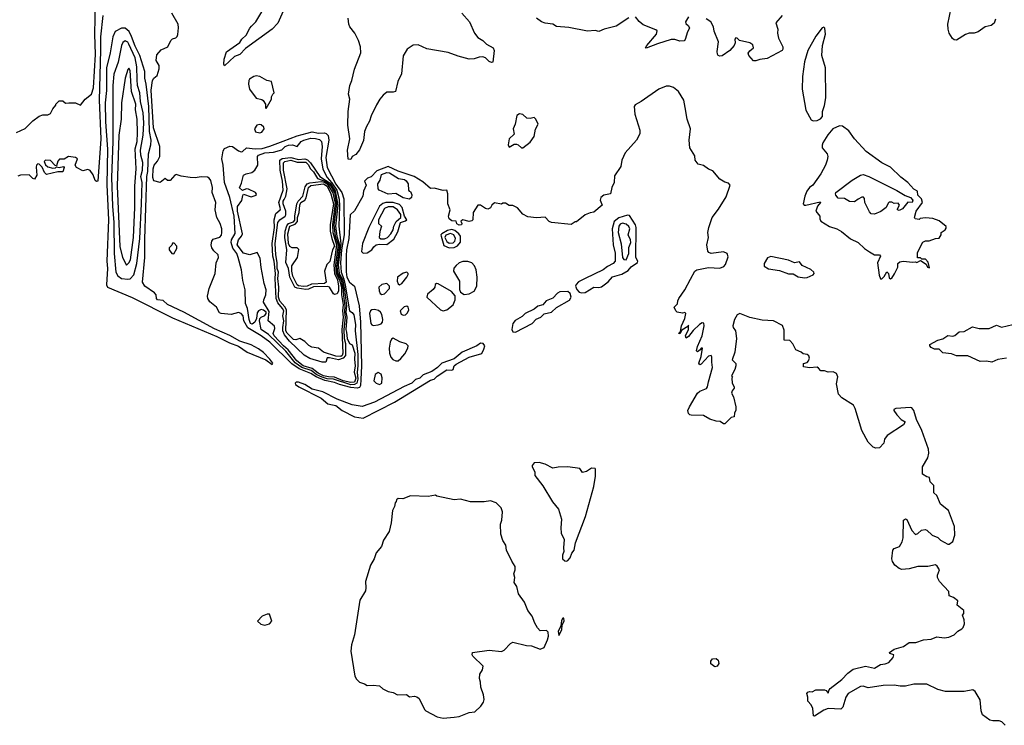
# Model space of a CAD drawing. Extents: x 2220520 to 2384350, y 721165 to 893491.
# Tile 298 of 315: x 2341649 to 2349548, y 839510 to 845172. Entities that reach past the tile are written whole.
import ezdxf

# ---------------------------------------------------------------- set-up
doc = ezdxf.new("R2010")
doc.units = 0

msp = doc.modelspace()

# ---------------------------------------------------------------- linework, layer by layer
at = {"layer": '0CON20XD'}
for points in [[(2341622.3, 844267.7), (2341692.3, 844297.7), (2341755, 844360), (2341805, 844396.7), (2341835, 844407.5), (2341875, 844408.8), (2341895, 844420), (2341913.9, 844456.1), (2341940, 844485), (2341940, 844495), (2341965, 844520), (2341995, 844520), (2342015, 844502.5), (2342043.6, 844503.6), (2342096.1, 844506.1), (2342137.5, 844485), (2342173.3, 844535), (2342223.8, 844575), (2342241.1, 844625), (2342256.4, 844893.6), (2342252.7, 845055), (2342260.6, 845445)], [(2343772.3, 845265), (2343720, 845145), (2343675.3, 845094.7), (2343460.3, 844939.7), (2343415, 844892.7), (2343372.9, 844877.1), (2343293, 844803), (2343287.5, 844815), (2343288.8, 844855), (2343308.8, 844915), (2343415, 844988), (2343431.4, 845015), (2343465, 845047.1), (2343493.8, 845105), (2343508.8, 845121.2), (2343542.2, 845155), (2343614.4, 845275.6)], [(2349476.2, 845175), (2349465.8, 845144.2), (2349442.5, 845125), (2349395, 845113.8), (2349336.6, 845073.4), (2349305, 845064), (2349265, 845063.3), (2349236.4, 845053.6), (2349165, 845008), (2349145, 845010), (2349132.1, 845022.1), (2349105.7, 845065), (2349097.5, 845095), (2349093.4, 845136.6), (2349121.2, 845265)], [(2342314.6, 845205), (2342297.3, 845035), (2342297, 844927), (2342287.2, 844525), (2342300.9, 844215), (2342275.5, 843875), (2342265, 843873.1), (2342255, 843882), (2342238.3, 843928.3), (2342215, 843961.2), (2342195, 843970), (2342155, 843960), (2342105, 843986), (2342094.4, 844005), (2342111.4, 844055), (2342097.1, 844067.1), (2342040, 844075), (2342005, 844052), (2341968.3, 844051.7), (2341955, 844036.7), (2341945, 844000), (2341932.3, 844002.3), (2341895, 844041.9), (2341855, 844045.8), (2341846, 844035), (2341856.4, 844006.4), (2341875, 843990), (2341915, 843980), (2341935.9, 843984.1), (2341945, 843992.5), (2341965, 843986.2), (2342000, 843995), (2342005.6, 843985), (2341995, 843950), (2341955, 843952.5), (2341865, 843928.8), (2341848, 843945), (2341827.9, 843987.9), (2341805, 844013.3), (2341795, 844016.7), (2341783.8, 844005), (2341781.2, 843988.8), (2341786.4, 843923.6), (2341767, 843893), (2341755, 843897.5), (2341725, 843927.5), (2341655, 843923.3), (2341635, 843916.7)], [(2348820.7, 839839.3), (2348755, 839824.3), (2348713, 839823), (2348665, 839831.4), (2348575, 839830), (2348455, 839811.2), (2348415, 839823.8), (2348395, 839822), (2348294.2, 839765), (2348277.5, 839735), (2348253.3, 839655), (2348235, 839638.8), (2348135, 839645.8), (2348099.1, 839630.9), (2348025, 839583.8), (2348017, 839587), (2348012.5, 839645), (2347998, 839675), (2347971.9, 839705), (2347971.9, 839735), (2347963.1, 839765), (2347971.2, 839775), (2347985, 839780.8), (2348005, 839777.5), (2348035, 839795.6), (2348105, 839795.6), (2348119.4, 839789.4), (2348135, 839767.5), (2348141.2, 839795), (2348150, 839805), (2348245, 839876.9), (2348291.3, 839928.7), (2348335, 839960.6), (2348435, 839985.6), (2348505, 839968.9), (2348555, 839997.8), (2348593, 840003), (2348620, 840015), (2348656.9, 840053.1), (2348660, 840075), (2348630, 840085), (2348627.5, 840095), (2348665, 840121.9), (2348738, 840142), (2348785, 840175.5), (2348836.6, 840173.4), (2348900, 840195), (2348959.7, 840200.3), (2349005, 840220), (2349065, 840210.8), (2349102.3, 840217.7), (2349144.1, 840235.9), (2349174.4, 840265.6), (2349205.8, 840284.2), (2349216.7, 840295), (2349227.5, 840325), (2349226.4, 840356.4), (2349212.5, 840395), (2349221.7, 840408.3), (2349221.7, 840431.7), (2349170, 840475), (2349175, 840510), (2349140, 840535), (2349105, 840550), (2349102.5, 840585), (2349027.5, 840665), (2349012.5, 840695), (2349012.5, 840715), (2349027.5, 840757.5), (2349008.3, 840788.3), (2348995, 840796.7), (2348934.4, 840785.6), (2348854.1, 840784.1), (2348785, 840766.7), (2348725, 840761.1), (2348705, 840768), (2348670, 840795), (2348651.2, 840825), (2348646.2, 840845), (2348653.8, 840915), (2348665, 840930), (2348705.9, 840944.1), (2348727, 840983), (2348736.7, 841015), (2348737.5, 841155), (2348755, 841166.7), (2348765, 841162.5), (2348805, 841072.5), (2348835, 841040), (2348855, 841050), (2348883, 841077), (2348911.7, 841081.7), (2348926.4, 841076.4), (2348970, 841035), (2349015, 841017.5), (2349036.7, 840995), (2349095, 840963.8), (2349105.9, 840964.1), (2349133.3, 840985), (2349151.2, 841035), (2349146.7, 841105), (2349100, 841235), (2349035.7, 841285.7), (2349006.7, 841355), (2348982.5, 841375), (2348982.5, 841435), (2348952.5, 841465), (2348948.3, 841498.3), (2348925, 841502.5), (2348892.5, 841525), (2348890, 841585), (2348933.3, 841655), (2348941.2, 841695), (2348938.8, 841725), (2348886.7, 841875), (2348844.1, 841964.1), (2348822, 842035), (2348805, 842056.7), (2348795, 842060), (2348677, 842053), (2348660, 842045), (2348660, 842035), (2348685, 842000), (2348720, 841965), (2348752.5, 841945), (2348737.7, 841922.3), (2348608.8, 841835), (2348586.2, 841805), (2348580, 841775), (2348545, 841736.7), (2348517, 841733), (2348495, 841742), (2348455, 841782.5), (2348404.6, 841875), (2348352.2, 842052.2), (2348338.7, 842078.7), (2348245, 842138.8), (2348217.3, 842167.3), (2348201.4, 842251.4), (2348212.3, 842305), (2348201.8, 842331.8), (2348175, 842345.4), (2348135, 842344.4), (2348105, 842354.5), (2348075, 842354.6), (2348057, 842377), (2348045, 842382.5), (2347985, 842379.2), (2347937, 842387), (2347937, 842413), (2347965, 842420), (2347978, 842435), (2347984, 842455), (2347978.8, 842475), (2347965.8, 842485.8), (2347935, 842490), (2347917.5, 842505), (2347875, 842523.8), (2347850.4, 842570.4), (2347827.9, 842597.9), (2347781.7, 842601.7), (2347781.2, 842681.2), (2347768.8, 842718.8), (2347695, 842755.7), (2347605, 842762), (2347505, 842782), (2347425, 842814.2), (2347405, 842804), (2347383.6, 842765), (2347370.8, 842715), (2347372.3, 842702.3), (2347390, 842675), (2347398.8, 842615), (2347386.2, 842505), (2347363.3, 842443.3), (2347392.5, 842412.5), (2347393.3, 842395), (2347385.9, 842364.1), (2347360, 842315), (2347367.5, 842305), (2347362.5, 842295), (2347363.3, 842255), (2347380, 842225), (2347380, 842215), (2347363.3, 842195), (2347360, 842175), (2347376, 842145), (2347392.5, 842065), (2347392.5, 842035), (2347383, 842017), (2347380, 841985), (2347355, 841980), (2347305, 841930), (2347295, 841930), (2347267, 841947), (2347235, 841950), (2347186.1, 841966.1), (2347135, 841996.7), (2347035, 841998), (2347025, 842000), (2347013.1, 842013.1), (2347010, 842035), (2347022, 842065), (2347085.9, 842174.1), (2347105, 842191.2), (2347157.7, 842212.3), (2347166.7, 842225), (2347174.2, 842265.8), (2347207.7, 842382.3), (2347200, 842425), (2347202.5, 842465), (2347195, 842477.5), (2347175, 842471.2), (2347115, 842406.7), (2347105, 842402.5), (2347096.7, 842415), (2347115, 842470), (2347126.7, 842536.7), (2347115, 842537.5), (2347106.7, 842523.3), (2347085, 842507.5), (2347077.5, 842515), (2347085, 842550), (2347123.8, 842636.2), (2347140, 842715), (2347136.9, 842736.9), (2347125, 842739.2), (2347103, 842727), (2347051.5, 842678.5), (2347015, 842631.2), (2346995, 842617.5), (2346991.2, 842635), (2347013.3, 842685), (2347015, 842720), (2347010, 842710), (2346960, 842680), (2346945, 842652.5), (2346933.9, 842653.9), (2346950, 842670), (2346957.1, 842715), (2346984.2, 842775), (2346993.3, 842815), (2346985, 842823.3), (2346965, 842818), (2346923.8, 842823.8), (2346912.5, 842835), (2346900, 842865), (2346927, 842893), (2346927.5, 842915), (2346937.5, 842935), (2346985.7, 843004.3), (2347030.9, 843089.1), (2347065.6, 843154.4), (2347081.2, 843165), (2347175, 843184.3), (2347265, 843179.5), (2347297.9, 843192.1), (2347311.8, 843208.2), (2347331.9, 843268.1), (2347324.2, 843295), (2347295, 843309.6), (2347195, 843295.7), (2347176.2, 843305), (2347170, 843315), (2347160, 843365), (2347173.3, 843425), (2347170, 843465), (2347176.7, 843505), (2347204.1, 843585.9), (2347255, 843652.5), (2347315, 843750), (2347347.5, 843845), (2347335, 843860), (2347305, 843867.5), (2347265, 843893.3), (2347208.8, 843958.8), (2347173.9, 843973.9), (2347135, 844003.3), (2347091.7, 844011.7), (2347067.5, 844045), (2347065, 844080), (2347023.9, 844143.9), (2347020, 844205), (2347030.8, 844295), (2347003.1, 844375), (2346987.4, 844467.4), (2346977.8, 844525), (2346934.5, 844594.5), (2346895, 844628), (2346862.3, 844637.7), (2346835, 844637.5), (2346775, 844614.2), (2346635, 844514.4), (2346585, 844490), (2346578, 844475), (2346584, 844415), (2346624.2, 844285), (2346624, 844255), (2346598, 844205), (2346505.7, 844104.3), (2346480, 844045), (2346472, 843995), (2346421.2, 843918.8), (2346418, 843865), (2346400, 843825), (2346387.5, 843775), (2346335, 843763.8), (2346311.2, 843745), (2346306.7, 843725), (2346322.5, 843685), (2346255, 843626.7), (2346225, 843622), (2346184.4, 843605.6), (2346115, 843550), (2346105, 843550), (2346071.7, 843528.3), (2345915, 843543.3), (2345895, 843552.5), (2345865, 843587.5), (2345795, 843582.5), (2345725, 843590), (2345685, 843612.5), (2345643, 843663), (2345605, 843680), (2345575, 843680), (2345545, 843700), (2345525, 843700), (2345515, 843692.5), (2345457, 843703), (2345437.5, 843685), (2345425, 843662.5), (2345405, 843652.5), (2345385, 843656.7), (2345345, 843683.3), (2345325, 843683.3), (2345286.2, 843625), (2345283.3, 843565), (2345275, 843556.7), (2345255, 843553.8), (2345203.6, 843566.4), (2345187.5, 843555), (2345196.2, 843536.2), (2345193.8, 843525), (2345175, 843522.1), (2345154.3, 843535), (2345150, 843555), (2345115, 843558.8), (2345093.3, 843575), (2345088.8, 843595), (2345103.3, 843645), (2345083.6, 843693.6), (2345084.3, 843775), (2345075, 843803.8), (2345045, 843802.3), (2344975, 843821.2), (2344945, 843816.7), (2344881.7, 843871.7), (2344814.5, 843914.5), (2344685, 843957.8), (2344605, 843994.3), (2344515, 843960), (2344468.3, 843911.7), (2344439.1, 843900.9), (2344413.8, 843875), (2344428.1, 843845), (2344407.2, 843795), (2344401.1, 843755), (2344335, 843639.5), (2344300.4, 843605), (2344290.5, 843415), (2344270, 843325), (2344266.6, 843276.6), (2344267.7, 843147.7), (2344273.8, 843105), (2344295, 843064.6), (2344335.9, 843035), (2344372, 842875), (2344383.9, 842745), (2344389.7, 842395), (2344385.4, 842284.6), (2344383.6, 842236.4), (2344375, 842221.6), (2344355, 842216), (2344305, 842219.6), (2344213.8, 842243.8), (2344175, 842260.8), (2344096.8, 842276.8), (2344027.4, 842307.4), (2343985, 842334.2), (2343891.5, 842371.5), (2343831.3, 842411.3), (2343655, 842585.4), (2343586.2, 842635), (2343479.1, 842699.1), (2343446.2, 842755), (2343440.7, 842795), (2343425, 842813.1), (2343405, 842822.2), (2343345, 842807), (2343265, 842814.2), (2343250.8, 842820.8), (2343226.9, 842865), (2343175, 842908.7), (2343158, 842935), (2343155.4, 842954.6), (2343168.1, 843015), (2343216, 843135), (2343225, 843220), (2343243.8, 843265), (2343240, 843285), (2343205, 843318), (2343190.6, 843340.6), (2343185.6, 843365), (2343189.4, 843395), (2343200.2, 843409.8), (2343255, 843427.1), (2343266.5, 843443.5), (2343270.7, 843465), (2343269.3, 843495), (2343257.4, 843537.4), (2343229.1, 843585), (2343217.5, 843645), (2343221, 843705), (2343192.5, 843785), (2343195.3, 843825), (2343181.5, 843881.5), (2343169.8, 843899.8), (2343155, 843909.2), (2343105, 843912), (2343056.4, 843903.6), (2343015, 843905.7), (2342943.8, 843916.2), (2342905, 843929.5), (2342893.1, 843925), (2342855, 843880.8), (2342835, 843882.9), (2342815, 843896.9), (2342775, 843866.9), (2342725, 843878), (2342716.9, 843905), (2342719.4, 843975), (2342727.8, 844005), (2342753.4, 844036.6), (2342772.2, 844075), (2342772, 844155), (2342723.5, 844303.5), (2342704.7, 844605.3), (2342715.2, 844685), (2342725, 844703.3), (2342752.1, 844725), (2342767.5, 844777.5), (2342766.4, 844805), (2342744.3, 844845.7), (2342749.7, 844890.3), (2342785, 844930), (2342836.4, 844953.6), (2342862.5, 845005), (2342875, 845017.5), (2342902.5, 845027.5), (2342912.5, 845037.5), (2342916.4, 845053.6), (2342923.9, 845106.1), (2342921.2, 845135), (2342870, 845225)], [(2345195.5, 845225.5), (2345257.5, 845155), (2345296.9, 845065), (2345325, 845028.8), (2345365, 845006), (2345394.5, 844974.5), (2345446.2, 844945), (2345453.8, 844925), (2345445, 844830), (2345435, 844828), (2345415, 844836.7), (2345385.5, 844865.5), (2345365, 844872.9), (2345335, 844872.5), (2345295, 844858), (2345255, 844854), (2345165, 844878.9), (2345085, 844909.4), (2344915, 844939.4), (2344845, 844970.8), (2344805, 844966.5), (2344758.1, 844935), (2344725, 844881.2), (2344711.8, 844738.2), (2344683.3, 844675), (2344664, 844596), (2344645, 844589.2), (2344595, 844591.4), (2344564.7, 844565.3), (2344537.8, 844535), (2344510.2, 844489.8), (2344468.3, 844401.7), (2344455, 844356.7), (2344430, 844315), (2344414.4, 844275.6), (2344407.2, 844202.8), (2344375, 844127.5), (2344345, 844090), (2344317, 844073), (2344305, 844050), (2344282.5, 844052.5), (2344278, 844125), (2344296.9, 844215), (2344281.5, 844325), (2344284.4, 844435), (2344296.7, 844535), (2344286.7, 844575), (2344296, 844645), (2344314, 844685), (2344334.3, 844775), (2344384.4, 844905), (2344382.7, 844955), (2344365.7, 845005.7), (2344337.5, 845065), (2344297.3, 845115), (2344288.8, 845135), (2344282.5, 845185)], [(2346535, 845188), (2346435, 845120), (2346337.5, 845095), (2346295, 845076.2), (2346265, 845084), (2346205, 845080), (2346055, 845108), (2345955, 845118), (2345925, 845136.2), (2345865, 845143.1), (2345834, 845155), (2345796, 845185)], [(2347015, 845193.8), (2346991.2, 845155), (2346992.6, 845142.6), (2347013.9, 845123.9), (2347021.4, 845105), (2347005, 845073.8), (2346987.6, 845012.4), (2346978.3, 845001.7), (2346945, 845000), (2346905, 845011.9), (2346875, 845012.1), (2346765, 844978.6), (2346675, 844943.3), (2346670, 844945), (2346680, 844965), (2346756.7, 845055), (2346761.7, 845081.7), (2346751.7, 845091.7), (2346651.7, 845131.7), (2346618.3, 845158.3), (2346590, 845195)], [(2347346.3, 844923.7), (2347285, 844881.9), (2347265, 844879.5), (2347253.1, 844885), (2347245.5, 844895), (2347243.8, 844916.2), (2347254.4, 844995), (2347220.7, 845080.7), (2347214.4, 845115), (2347194.5, 845155), (2347155, 845178.9)], [(2347766.7, 845205), (2347714.4, 845145.6), (2347731.2, 845095), (2347728, 845065), (2347735.8, 845025), (2347770, 844955), (2347770.9, 844935), (2347765, 844924.6), (2347645, 844861.3), (2347586.9, 844853.1), (2347555, 844841.9), (2347535, 844843.1), (2347498.2, 844885), (2347493.1, 844903.1), (2347505, 844922.9), (2347534.3, 844945), (2347529.1, 844969.1), (2347507.2, 844987.2), (2347423.8, 845003.8), (2347405, 845024.2), (2347395, 845025.8), (2347385.8, 845015), (2347389.5, 844985), (2347381.5, 844965), (2347346.3, 844923.7)], [(2343675, 842404.7), (2343678.5, 842415), (2343655, 842447.9), (2343605, 842502.2), (2343565, 842529.7), (2343505, 842562.2), (2343415, 842592.4), (2343335, 842638.6), (2343211.8, 842691.8), (2342965, 842824.5), (2342835, 842887.3), (2342799.9, 842919.9), (2342754, 842925), (2342746.4, 842935), (2342743.4, 842963.4), (2342730.8, 842980.8), (2342652.7, 843032.7), (2342632.9, 843065), (2342652.3, 843265), (2342652, 843412), (2342669.7, 843915), (2342676.7, 843955), (2342682, 844095), (2342701.9, 844168.1), (2342703.8, 844205), (2342690.6, 844275), (2342683.6, 844475), (2342664.6, 844654.6), (2342653.7, 844703.7), (2342651.9, 844755), (2342613.5, 844885), (2342575, 844959.8), (2342546.3, 845036.3), (2342527.6, 845077.6), (2342495, 845105.3), (2342465.2, 845104.8), (2342415, 845076.7), (2342394.7, 845035), (2342375, 844906.7), (2342346.3, 844785), (2342344.2, 844605), (2342335.6, 844505), (2342336.4, 844353.6), (2342354.2, 844134.2), (2342346.9, 843846.9), (2342359.9, 843565), (2342347.3, 843235), (2342353, 843175), (2342346.4, 843045), (2342353.2, 843025), (2342551.8, 842941.8), (2342875, 842779.5), (2343229, 842629), (2343330.7, 842579.3), (2343405, 842552.1), (2343473.8, 842505), (2343622.4, 842442.4), (2343675, 842404.7)], [(2348015, 844359.1), (2348045, 844362.5), (2348073.7, 844376.3), (2348089.6, 844395), (2348089.4, 844435), (2348105.8, 844484.2), (2348115.9, 844545.9), (2348114.4, 844785), (2348083.8, 844885), (2348089.6, 844965), (2348114.2, 845055), (2348108.8, 845105), (2348100.7, 845110.7), (2348085, 845105.6), (2348035, 845041.1), (2347970.2, 844925), (2347944.7, 844835), (2347929.2, 844715), (2347926.7, 844615), (2347955.1, 844445), (2347999.1, 844369.1), (2348015, 844359.1)], [(2342515, 843089.6), (2342535, 843092.8), (2342564.7, 843125.3), (2342589.4, 843215), (2342611.7, 843415), (2342625.6, 843695), (2342631.6, 843865), (2342621.4, 843915), (2342633.7, 843965), (2342637.2, 844025), (2342621, 844085), (2342617.7, 844125), (2342639.1, 844245), (2342645.5, 844344.5), (2342639.8, 844425), (2342618.8, 844515), (2342613.6, 844585), (2342595, 844644.3), (2342592.4, 844692.4), (2342589.6, 844795), (2342575.8, 844865), (2342525, 844976.5), (2342515, 844990.5), (2342495, 845002.4), (2342475, 844987.8), (2342465.2, 844965), (2342438.5, 844831.5), (2342405, 844733.8), (2342395.9, 844645), (2342396.8, 844195), (2342385.3, 843905), (2342394.1, 843675.9), (2342402.8, 843545), (2342405.7, 843295), (2342419.4, 843145), (2342435, 843117.7), (2342465, 843095.8), (2342515, 843089.6)], [(2342505, 843203.3), (2342525, 843222.2), (2342536.6, 843245), (2342561.4, 843425), (2342572.8, 843665), (2342571.6, 843835), (2342584.1, 843975), (2342576.2, 844135), (2342591.6, 844195), (2342594.5, 844265), (2342591, 844375), (2342577.4, 844447.4), (2342579.8, 844495), (2342545.8, 844595), (2342535, 844763.3), (2342525, 844782), (2342515, 844772), (2342494, 844704), (2342466.1, 844506.1), (2342462.3, 844375), (2342443.8, 844245), (2342430.3, 843835), (2342453.3, 843353.3), (2342472.9, 843262.9), (2342505, 843203.3)], [(2343625, 844460), (2343667.5, 844535), (2343668.3, 844551.7), (2343680, 844575), (2343690, 844585), (2343667.5, 844675), (2343632.5, 844685), (2343575, 844717.1), (2343545, 844720.8), (2343527.5, 844715), (2343493.3, 844695), (2343486.1, 844683.9), (2343484.1, 844655.9), (2343491.2, 844615), (2343545, 844543.3), (2343592.5, 844532.5), (2343603, 844523), (2343620, 844495), (2343620, 844465), (2343625, 844460)], [(2345675, 844142.5), (2345685, 844143.3), (2345745, 844190), (2345776.7, 844235), (2345786.1, 844293.9), (2345807.5, 844335), (2345790, 844375), (2345777, 844387), (2345745, 844380), (2345718.3, 844381.7), (2345685, 844410), (2345657, 844417), (2345636.4, 844403.6), (2345624, 844335), (2345607.5, 844295), (2345616.4, 844253.6), (2345576.7, 844215), (2345567, 844167), (2345575, 844150), (2345615, 844173.3), (2345635, 844173.8), (2345648.8, 844168.8), (2345675, 844142.5)], [(2343575, 844263.3), (2343590, 844270), (2343610, 844295), (2343608.3, 844308.3), (2343587, 844327), (2343575, 844330), (2343550, 844325), (2343532.5, 844295), (2343541.7, 844271.7), (2343575, 844263.3)], [(2348635, 843092.5), (2348645, 843097.5), (2348667.7, 843132.3), (2348693.3, 843185), (2348692.5, 843215), (2348710.7, 843229.3), (2348735, 843233.8), (2348813.3, 843226.7), (2348835, 843230), (2348845, 843223.3), (2348875, 843240), (2348920, 843210), (2348932.5, 843185), (2348948.3, 843181.7), (2348937, 843227), (2348915, 843250), (2348885, 843250), (2348875, 843260), (2348851.7, 843261.7), (2348850, 843305), (2348895, 843387.5), (2348915, 843397.5), (2348945, 843397.5), (2348995, 843417.5), (2349025, 843420), (2349040, 843445), (2349040, 843465), (2349073, 843487), (2349081.7, 843498.3), (2349081.7, 843511.7), (2349025, 843557.5), (2348975, 843577.5), (2348915, 843582.5), (2348873, 843577), (2348865, 843570), (2348833.6, 843573.6), (2348827.5, 843585), (2348841.2, 843635), (2348892.5, 843705), (2348882.5, 843735), (2348852.5, 843765), (2348850, 843795), (2348821.7, 843811.7), (2348773.3, 843865), (2348717.6, 843907.6), (2348635, 843988), (2348565, 844023.1), (2348440.4, 844115), (2348346.5, 844215), (2348299.6, 844279.6), (2348248.5, 844318.5), (2348225, 844321.1), (2348173.1, 844296.9), (2348131.6, 844248.4), (2348092.5, 844185), (2348085.3, 844165), (2348086.4, 844145), (2348127.5, 844095), (2348133.1, 844075), (2348127.5, 844045), (2348114.3, 844005.7), (2348075.7, 843934.3), (2348011.2, 843845), (2347985.8, 843824.2), (2347963.8, 843795), (2347946.2, 843755), (2347933.3, 843695), (2347942.5, 843685), (2347955, 843684.3), (2348070, 843710), (2348072.5, 843705), (2348050, 843675), (2348036.2, 843635), (2348066.7, 843596.7), (2348066.7, 843575), (2348076.2, 843555), (2348145, 843512.5), (2348204.4, 843494.4), (2348241.7, 843471.7), (2348313.2, 843413.2), (2348376, 843385), (2348425, 843336.2), (2348465, 843308), (2348505, 843286), (2348546.1, 843286.1), (2348553.3, 843275), (2348530.5, 843220.5), (2348542.3, 843122.3), (2348553.6, 843093.6), (2348565, 843092.5), (2348585, 843112.5), (2348605, 843147.5), (2348617.5, 843135), (2348625, 843100), (2348635, 843092.5)], [(2344305, 842242), (2344165, 842287.9), (2344115, 842290.1), (2344075, 842302.4), (2344032.8, 842322.8), (2343986.4, 842356.4), (2343912.4, 842382.4), (2343859.8, 842419.8), (2343785, 842511.3), (2343645, 842644.6), (2343584.8, 842685), (2343572.8, 842755), (2343576.3, 842773.7), (2343584.7, 842785.3), (2343615, 842798.6), (2343626, 842815), (2343624.8, 842825), (2343605, 842841.9), (2343585, 842847.3), (2343565.8, 842835), (2343555, 842818.6), (2343548.1, 842775), (2343535.3, 842745), (2343515, 842729.1), (2343499.4, 842735), (2343489.1, 842765), (2343476.9, 842855), (2343459.2, 842895), (2343457.8, 843005), (2343438.3, 843078.3), (2343427.3, 843165), (2343401.9, 843265), (2343389.7, 843295), (2343357.5, 843337.5), (2343344.2, 843385), (2343347.1, 843405), (2343376.5, 843456.5), (2343370.3, 843595), (2343334.9, 843745), (2343292, 843865), (2343280.6, 844005), (2343269.7, 844055), (2343280.5, 844119.5), (2343292.4, 844137.6), (2343335, 844157.1), (2343355, 844154.2), (2343405, 844118.8), (2343425, 844112.6), (2343436.9, 844115), (2343467.1, 844142.9), (2343536.7, 844136.7), (2343595, 844139.5), (2343655, 844155.9), (2343762.2, 844197.8), (2343875, 844241), (2343995, 844271.3), (2344045, 844260.6), (2344095, 844262.9), (2344108.3, 844258.3), (2344122.5, 844242.5), (2344127.6, 844205), (2344105.1, 844065), (2344115, 843985.4), (2344185, 843851.7), (2344232.2, 843785), (2344248.4, 843735), (2344252.5, 843445), (2344229.5, 843325), (2344222.3, 843222.3), (2344227.6, 843145), (2344249.5, 843089.5), (2344259, 843041), (2344294.8, 842834.8), (2344315, 842823.3), (2344329.2, 842805), (2344342.8, 842725), (2344340.8, 842675), (2344361.6, 842485), (2344362, 842395), (2344355, 842345), (2344361.2, 842288.8), (2344353.9, 842256.1), (2344335, 842243.5), (2344305, 842242)], [(2344305, 842259.5), (2344244.1, 842275), (2344172.9, 842302.9), (2344124.9, 842305.1), (2344085, 842314.9), (2344042.6, 842335), (2343995, 842373.3), (2343924.1, 842395), (2343872.3, 842435), (2343803.1, 842523.1), (2343764.3, 842555), (2343689.7, 842635), (2343683.2, 842655), (2343694.6, 842695), (2343694, 842714), (2343643.1, 842755), (2343649.8, 842829.8), (2343605.1, 842905), (2343607.1, 842925), (2343623.7, 842965), (2343625.4, 843005), (2343609.9, 843055), (2343584.8, 843184.8), (2343579.1, 843259.1), (2343555, 843302.9), (2343495, 843283.9), (2343445, 843298.9), (2343392.9, 843365), (2343403, 843405), (2343428.7, 843435), (2343437.2, 843455), (2343396.1, 843635), (2343395, 843671.9), (2343429.6, 843720.4), (2343437.6, 843762.4), (2343445, 843772), (2343505, 843750.4), (2343546.4, 843763.6), (2343548.9, 843771.1), (2343540, 843785), (2343485, 843812.9), (2343465, 843814.5), (2343435, 843801.2), (2343413.4, 843823.4), (2343429.4, 843860.6), (2343445, 843923.8), (2343464.6, 843935.4), (2343511.2, 843945), (2343535, 843964), (2343558.5, 844005), (2343556.5, 844073.5), (2343564.3, 844085), (2343615, 844103), (2343685, 844109.2), (2343751.2, 844128.8), (2343778.9, 844155), (2343805, 844165.2), (2343837.3, 844167.3), (2343875, 844154.4), (2343907.5, 844195), (2343928, 844205), (2343985, 844221.6), (2344022.6, 844217.4), (2344055, 844211.1), (2344070.3, 844195), (2344075.5, 844155), (2344068.4, 844055), (2344081.9, 843971.9), (2344114.9, 843905), (2344153.4, 843863.4), (2344194.1, 843804.1), (2344211, 843731), (2344215.5, 843674.5), (2344210.2, 843515), (2344224.3, 843374.3), (2344202.9, 843205), (2344210.8, 843135), (2344237.3, 843087.3), (2344255.6, 843005), (2344269.2, 842875), (2344265.6, 842825), (2344273, 842785), (2344265.1, 842685.1), (2344269.6, 842665), (2344275, 842613.2), (2344295, 842574.6), (2344315, 842562.2), (2344336.5, 842495), (2344334.1, 842445), (2344340.7, 842395), (2344332.3, 842345), (2344345.1, 842294.9), (2344335, 842264.5), (2344305, 842259.5)], [(2344075, 842422.7), (2343975, 842453.6), (2343930.6, 842480.6), (2343812.9, 842592.8), (2343774.1, 842644.1), (2343760.3, 842675), (2343758.4, 842701.6), (2343766.9, 842755), (2343760.9, 842795), (2343766.9, 842835), (2343758.1, 842855), (2343720.1, 842900.1), (2343706.4, 842935), (2343697.9, 843095), (2343701.7, 843135), (2343691.3, 843235), (2343680.5, 843275), (2343675.2, 843375), (2343692.3, 843505), (2343691.5, 843565), (2343704.4, 843615.6), (2343737.4, 843645), (2343740, 843655), (2343728.5, 843705), (2343762.7, 843805), (2343757.9, 843875), (2343737.5, 843965), (2343736.3, 844043.7), (2343755, 844057.3), (2343825, 844066.5), (2343885, 844049.9), (2343935, 844054.6), (2343957.9, 844047.9), (2343982.1, 844022.1), (2344056, 843915), (2344140.1, 843860.1), (2344180, 843800), (2344200, 843685), (2344183.5, 843515), (2344191.6, 843435), (2344213.3, 843365), (2344192.2, 843195), (2344199, 843135), (2344227.4, 843085), (2344245, 843005), (2344245.3, 842955), (2344256.7, 842875), (2344253.2, 842825), (2344259.2, 842785), (2344249.2, 842685), (2344251.4, 842615), (2344261.5, 842575), (2344262.1, 842477.9), (2344244.7, 842455.3), (2344205, 842441.9), (2344135, 842459), (2344115, 842458.2), (2344105, 842423.5), (2344075, 842422.7)], [(2344225, 842470.5), (2344185, 842471.1), (2344085.8, 842505), (2344046.4, 842536.4), (2343993.1, 842543.1), (2343968, 842558), (2343935, 842590.5), (2343895, 842613.8), (2343865, 842601.9), (2343845, 842605.4), (2343795, 842656.6), (2343785, 842675.3), (2343788.5, 842845), (2343776.7, 842866.7), (2343735, 842912.9), (2343725.6, 842944.4), (2343727, 843025), (2343720.5, 843095), (2343724.3, 843145), (2343715, 843175.6), (2343713.9, 843225), (2343702.5, 843285), (2343699.3, 843375), (2343719.9, 843545), (2343735, 843564.9), (2343777.4, 843595), (2343783.5, 843606.5), (2343783.3, 843635), (2343761.2, 843695), (2343762.2, 843715), (2343770.2, 843729.8), (2343783.7, 843755), (2343794.6, 843815), (2343763.8, 843965), (2343765.8, 844024.2), (2343776.6, 844035), (2343825, 844044.9), (2343875, 844028.3), (2343945, 844029.6), (2343965, 844008.5), (2343978.9, 843978.9), (2344005, 843951.6), (2344038.6, 843898.6), (2344105, 843874), (2344139.5, 843845), (2344173.6, 843785), (2344189.2, 843695), (2344169.3, 843525), (2344178.8, 843435), (2344203.1, 843365), (2344181.4, 843205), (2344188, 843135), (2344215.4, 843085), (2344229.4, 843025), (2344230.8, 842965), (2344242.6, 842885), (2344238.1, 842835), (2344243.5, 842785), (2344233, 842685), (2344241.2, 842495), (2344235, 842476.4), (2344225, 842470.5)], [(2344775, 843733), (2344725, 843743.1), (2344665, 843777.3), (2344605, 843772.7), (2344533.6, 843803.6), (2344525.6, 843815.6), (2344521.3, 843855), (2344539.8, 843885), (2344550.6, 843929.4), (2344595, 843945.6), (2344615, 843942.5), (2344688.5, 843898.5), (2344735, 843888.4), (2344749.4, 843879.4), (2344766.1, 843855), (2344766.7, 843805), (2344772.5, 843795), (2344785, 843793.3), (2344795, 843766.7), (2344791.4, 843745), (2344775, 843733)], [(2348505, 843612.5), (2348480, 843615), (2348465, 843630), (2348427.5, 843705), (2348427, 843737), (2348417, 843747), (2348405, 843747.5), (2348375, 843732.5), (2348345, 843710), (2348305, 843712.5), (2348265, 843737.5), (2348215, 843741.2), (2348196.7, 843765), (2348192.5, 843775), (2348196.7, 843785), (2348326.5, 843885), (2348394.5, 843925), (2348415, 843928.8), (2348459.4, 843915), (2348685, 843801.2), (2348751.7, 843761.7), (2348796.1, 843746.1), (2348813.3, 843725), (2348807.5, 843705), (2348773, 843707), (2348730, 843655), (2348705, 843640), (2348690, 843645), (2348690, 843655), (2348707.5, 843685), (2348695, 843700), (2348665, 843697.5), (2348645, 843707.5), (2348625, 843707.5), (2348615, 843700), (2348600, 843665), (2348557, 843633), (2348505, 843612.5)], [(2344175, 842967.8), (2344165, 842973.5), (2344134.9, 843024.9), (2344121.1, 843031.1), (2344005, 843029.6), (2343965, 843009.9), (2343945, 843006.7), (2343875, 843016.7), (2343856.7, 843026.7), (2343816.4, 843105), (2343805.3, 843175.3), (2343782.8, 843225), (2343791.3, 843325), (2343775.6, 843425.6), (2343778.1, 843475), (2343791.9, 843518.1), (2343805, 843537.1), (2343845, 843550.7), (2343855, 843562.4), (2343855.2, 843595), (2343873, 843695), (2343883.7, 843716.3), (2343920.1, 843755), (2343939, 843831), (2343956.2, 843853.8), (2343977.5, 843862.5), (2344067.1, 843872.9), (2344095, 843867.7), (2344115, 843856), (2344161.4, 843781.4), (2344178.7, 843698.7), (2344157.1, 843525), (2344160.3, 843465), (2344191.5, 843365), (2344169.5, 843205), (2344173.3, 843135), (2344197.1, 843085), (2344207.3, 843032.7), (2344206.1, 842995), (2344195, 842971.9), (2344175, 842967.8)], [(2343925, 843030.1), (2343885, 843036.8), (2343875.1, 843045), (2343839.2, 843115), (2343831.5, 843155), (2343832, 843198), (2343876.2, 843263.8), (2343887, 843327), (2343875, 843340.8), (2343835, 843341.5), (2343815, 843351.7), (2343804.2, 843375), (2343801, 843455), (2343816.6, 843515), (2343859.4, 843530.6), (2343878.1, 843551.9), (2343878.1, 843585), (2343891.9, 843625), (2343895.9, 843685), (2343905, 843703.8), (2343935.8, 843724.2), (2343947.6, 843742.4), (2343964.6, 843825), (2343985, 843840.4), (2344085, 843855.5), (2344114.7, 843835), (2344145, 843774.5), (2344165.7, 843695), (2344138.9, 843525), (2344138.6, 843475), (2344153.8, 843416.2), (2344174, 843355), (2344157.3, 843325), (2344137.3, 843232.7), (2344111.7, 843208.3), (2344095.2, 843155), (2344108.5, 843065), (2344095, 843054.2), (2343990.9, 843049.1), (2343955, 843032.8), (2343925, 843030.1)], [(2344405, 843297.8), (2344435, 843300), (2344474.3, 843325), (2344489.6, 843350.4), (2344507.3, 843365), (2344535, 843371.2), (2344595, 843369.2), (2344649, 843411), (2344681.2, 843468.8), (2344703.6, 843545), (2344745, 843556.8), (2344754.9, 843565), (2344736.1, 843595), (2344717.3, 843665), (2344695, 843688.8), (2344645, 843704.3), (2344585, 843705.3), (2344562.1, 843697.9), (2344534.3, 843675.7), (2344449.2, 843505), (2344398.6, 843375), (2344391.7, 843311.7), (2344405, 843297.8)], [(2344545, 843412.5), (2344575, 843413.1), (2344600.3, 843425), (2344625, 843453.3), (2344643.8, 843485), (2344650.2, 843515), (2344668.5, 843551.5), (2344707.6, 843585), (2344705, 843607.6), (2344678.3, 843645), (2344645, 843671.2), (2344605, 843669.3), (2344575, 843657.9), (2344527.4, 843565), (2344527.4, 843537.4), (2344552, 843515), (2344537.4, 843472.6), (2344532.3, 843425), (2344545, 843412.5)], [(2346155, 842979.3), (2346185, 842983.9), (2346255, 843025.4), (2346295, 843022.3), (2346315, 843029.4), (2346370.6, 843069.4), (2346405, 843108.6), (2346480.1, 843129.9), (2346529.5, 843160.5), (2346555, 843188.7), (2346604.4, 843225), (2346608.6, 843235), (2346592, 843265), (2346593.6, 843505), (2346588.4, 843525), (2346541.1, 843601.1), (2346525, 843602.2), (2346455, 843580.8), (2346416.6, 843553.4), (2346402.7, 843495), (2346409.8, 843365), (2346425, 843297.5), (2346425, 843233.9), (2346408.6, 843215), (2346365, 843192.1), (2346330.6, 843165), (2346185.8, 843094.2), (2346131.1, 843068.9), (2346111.6, 843048.4), (2346108.4, 843035), (2346118.2, 843008.2), (2346136.2, 842986.2), (2346155, 842979.3)], [(2346515, 843244.4), (2346535.7, 843295), (2346535.7, 843345), (2346550.1, 843385), (2346548.6, 843405), (2346531.1, 843445), (2346542.5, 843495), (2346535, 843512.7), (2346515, 843530.7), (2346485, 843539.3), (2346465, 843530.3), (2346455, 843515.5), (2346449.6, 843465), (2346473.8, 843373.8), (2346484.2, 843265), (2346495, 843247.5), (2346515, 843244.4)], [(2345095, 843340.5), (2345135, 843343.2), (2345161.7, 843358.3), (2345184.1, 843385.9), (2345183.9, 843433.9), (2345171.9, 843455), (2345140.3, 843480.3), (2345115, 843487.7), (2345079.9, 843480.1), (2345035.6, 843455), (2345028, 843445), (2345028.9, 843435), (2345050.6, 843360.6), (2345095, 843340.5)], [(2345095, 843378.9), (2345125, 843382.4), (2345138.4, 843395), (2345144.7, 843415), (2345132.6, 843445), (2345105, 843456.1), (2345066.7, 843443.3), (2345059.6, 843425), (2345075, 843392), (2345095, 843378.9)], [(2342885, 843292.5), (2342910, 843335), (2342910, 843355), (2342888.3, 843378.3), (2342875, 843380), (2342868.3, 843361.7), (2342848.3, 843341.7), (2342847.5, 843325), (2342870, 843295), (2342885, 843292.5)], [(2347945, 843100.8), (2347965, 843103.8), (2348013.3, 843125), (2348023.3, 843135), (2348020, 843145), (2347996.6, 843166.6), (2347925, 843200.7), (2347905, 843228.9), (2347865, 843220.5), (2347815, 843243.7), (2347675, 843272.1), (2347649, 843261), (2347621.6, 843215), (2347621.5, 843195), (2347655, 843173.5), (2347745, 843159.8), (2347815, 843133.7), (2347855, 843133.8), (2347895, 843108.5), (2347945, 843100.8)], [(2345215, 842967.6), (2345255, 842972.4), (2345295.7, 842994.3), (2345316.9, 843033.1), (2345317.4, 843105), (2345310.3, 843165), (2345298.1, 843198.1), (2345275, 843222.1), (2345245, 843232.7), (2345205, 843231.4), (2345175, 843220.6), (2345149.3, 843200.7), (2345132.2, 843177.8), (2345128.6, 843155), (2345176.4, 843075), (2345177.7, 843007.7), (2345185.9, 842985.9), (2345215, 842967.6)], [(2344695, 843044.7), (2344715.3, 843055), (2344755.6, 843105), (2344766.1, 843126.1), (2344765.8, 843135), (2344755.4, 843145), (2344725, 843139.1), (2344678.6, 843105), (2344676.9, 843075), (2344685, 843052.9), (2344695, 843044.7)], [(2344555, 842967), (2344575, 842973.4), (2344615.6, 843015), (2344614.2, 843035), (2344595, 843054.7), (2344555, 843048.1), (2344530, 843025), (2344531.3, 842995), (2344539.2, 842975), (2344555, 842967)], [(2345045, 842836.1), (2345075, 842842.7), (2345126.4, 842883.6), (2345142.5, 842925), (2345142.1, 842955), (2345111.7, 842991.7), (2345005, 843053.4), (2344992.1, 843055), (2344982.8, 843047.2), (2344977.9, 843025), (2344965, 843006), (2344919.8, 842970.2), (2344914.8, 842945), (2345025, 842843), (2345045, 842836.1)], [(2345625, 842663.7), (2345761.1, 842735), (2345791, 842769), (2345829.8, 842785), (2345855, 842811), (2345915, 842826.3), (2345955, 842861.7), (2346059.3, 842920.7), (2346073.2, 842945), (2346064.6, 842974.6), (2346045, 842990.2), (2345981.5, 842988.5), (2345961.9, 842978.1), (2345925, 842936.3), (2345873.3, 842916.7), (2345845.5, 842884.5), (2345805, 842873.8), (2345775, 842850.5), (2345704.4, 842815.6), (2345679.1, 842790.9), (2345622.7, 842757.3), (2345605.7, 842735), (2345596.2, 842685), (2345605, 842667.9), (2345625, 842663.7)], [(2344485, 842719), (2344525, 842723.6), (2344547.8, 842732.2), (2344558.9, 842745), (2344563.1, 842766.9), (2344555.1, 842805.1), (2344544.2, 842825), (2344527.5, 842837.5), (2344496.1, 842846.1), (2344475, 842844.8), (2344461.9, 842835), (2344456, 842815), (2344466.6, 842735), (2344473.3, 842723.3), (2344485, 842719)], [(2344725, 842801.8), (2344745, 842804.2), (2344761, 842819), (2344771.3, 842845), (2344766.4, 842866.4), (2344755, 842872.8), (2344732.2, 842867.8), (2344700.2, 842835), (2344709.1, 842809.1), (2344725, 842801.8)], [(2349564.1, 842455.9), (2349495, 842445.6), (2349446.2, 842423.8), (2349405, 842432.2), (2349355, 842429.4), (2349255, 842474.2), (2349165, 842476), (2349125, 842492), (2349055, 842497.5), (2349025, 842527.5), (2348988.3, 842528.3), (2348961.7, 842541.7), (2348950, 842555), (2348950, 842565), (2349015, 842601.2), (2349055, 842611.2), (2349095, 842636.7), (2349135, 842633.8), (2349151.7, 842638.3), (2349185, 842667.5), (2349225, 842670), (2349293.6, 842706.4), (2349345, 842693.8), (2349425, 842693.3), (2349485, 842720), (2349525, 842703.8), (2349615, 842725.8)], [(2344405, 841973.4), (2344656.6, 842103.4), (2344945, 842278.4), (2344973.7, 842286.3), (2344997.2, 842312.8), (2345075, 842362), (2345115, 842358.5), (2345125, 842366.1), (2345134.9, 842395.1), (2345151, 842409), (2345255, 842463.4), (2345355, 842494.7), (2345372.7, 842527.3), (2345378.9, 842555), (2345368.1, 842575), (2345345, 842576.4), (2345314.7, 842555), (2345198.9, 842505), (2345135, 842451), (2345034.1, 842415.9), (2345001.1, 842381.1), (2344955, 842348.5), (2344885, 842323.5), (2344858.4, 842295), (2344825, 842283.6), (2344795, 842254.3), (2344732.6, 842227.4), (2344495, 842103.1), (2344395, 842067.1), (2344315, 842081.8), (2344195, 842127.6), (2344080.8, 842185), (2343995, 842207.7), (2343935, 842245.4), (2343885, 842263.5), (2343865.9, 842264.1), (2343857.7, 842255), (2343862.5, 842245), (2343889.1, 842225), (2344065.9, 842135.9), (2344119.4, 842089.4), (2344158.2, 842081.8), (2344185, 842075.9), (2344237, 842037), (2344334.9, 841984.9), (2344405, 841973.4)], [(2344665, 842433.3), (2344685, 842434.8), (2344707.6, 842452.4), (2344737.9, 842492.1), (2344763.4, 842535), (2344765.7, 842555), (2344750, 842570), (2344697.9, 842587.9), (2344645, 842617), (2344631.2, 842608.8), (2344620.6, 842585), (2344613.3, 842535), (2344614.9, 842494.9), (2344625.2, 842465), (2344641.9, 842445), (2344665, 842433.3)], [(2344535, 842244), (2344553.8, 842256.2), (2344557.4, 842297.4), (2344547.4, 842327.4), (2344525, 842342.1), (2344500.9, 842325), (2344490.4, 842275), (2344508.4, 842255), (2344535, 842244)], [(2346035, 840827.5), (2346045, 840832.5), (2346065, 840853.3), (2346078.8, 840891.2), (2346095.5, 840915), (2346107.5, 840975), (2346188.7, 841185), (2346254.5, 841425), (2346268.3, 841508.3), (2346267.5, 841565), (2346265, 841570), (2346235, 841572.5), (2346195, 841546.7), (2346165, 841537.5), (2346141.7, 841571.7), (2346045, 841583.1), (2345967.7, 841582.3), (2345925, 841573.3), (2345864.4, 841604.4), (2345815, 841618.8), (2345775, 841617.5), (2345760, 841595), (2345760, 841585), (2345782.5, 841545), (2345782.5, 841515), (2345845, 841432.5), (2345922.7, 841302.7), (2345970, 841245), (2345994, 841165), (2345990.8, 841095), (2345992.5, 841052.5), (2346017.7, 841002.3), (2346010, 840935), (2346013.3, 840905), (2346002.5, 840875), (2346002.5, 840845), (2346020.7, 840830.7), (2346035, 840827.5)], [(2345045, 839567.1), (2345135, 839574.2), (2345175, 839580), (2345255, 839613.3), (2345300.7, 839619.3), (2345347.7, 839662.3), (2345368.8, 839695), (2345373.9, 839716.1), (2345370.8, 839755), (2345348.8, 839815), (2345346.2, 839855), (2345336.7, 839885), (2345340.7, 839919.3), (2345362.5, 839955), (2345367.5, 839985), (2345283.3, 840065), (2345277.5, 840075), (2345282.5, 840095), (2345415, 840112.5), (2345515, 840103.3), (2345536.4, 840113.6), (2345585, 840167.5), (2345605, 840177.5), (2345715, 840150), (2345755, 840147.5), (2345825, 840120), (2345856.7, 840135), (2345883.3, 840195), (2345890, 840225), (2345888.3, 840258.3), (2345875, 840270), (2345825, 840267.5), (2345801.7, 840291.7), (2345780.5, 840330.5), (2345761.2, 840385), (2345725, 840430), (2345697.7, 840497.7), (2345651.2, 840565), (2345636.7, 840625), (2345616.7, 840655), (2345620, 840695), (2345613.3, 840725), (2345623, 840757), (2345623, 840783), (2345598, 840828), (2345553.3, 840915), (2345547.5, 840955), (2345524.2, 840994.2), (2345508, 841045), (2345506.4, 841123.6), (2345516.7, 841155), (2345521.7, 841221.7), (2345510, 841255), (2345470, 841295), (2345425, 841311.2), (2345373.6, 841303.6), (2345266.1, 841303.9), (2345185, 841323.3), (2345135, 841318.8), (2344995, 841350), (2344985, 841357.5), (2344925, 841346.7), (2344785, 841352.5), (2344723, 841327), (2344685, 841330), (2344671.7, 841318.3), (2344670, 841305), (2344660, 841295), (2344656.7, 841265), (2344640, 841235), (2344628.8, 841135), (2344613.9, 841066.1), (2344566.7, 840995), (2344550, 840945), (2344508.8, 840895), (2344491.2, 840845), (2344463.3, 840795), (2344423.3, 840665), (2344426.2, 840613.8), (2344421.7, 840588.3), (2344377.5, 840515), (2344334.3, 840235), (2344311.4, 840155), (2344304.2, 840105), (2344336, 839905), (2344349.7, 839879.7), (2344375, 839856.7), (2344415, 839843.3), (2344435, 839830), (2344485, 839832), (2344535.8, 839825.8), (2344562.7, 839802.7), (2344605, 839780), (2344645, 839773.3), (2344680, 839755), (2344753, 839757), (2344775, 839737.5), (2344815, 839743.3), (2344835, 839738.8), (2344853.3, 839725), (2344895, 839637.5), (2344906.7, 839625), (2344997.9, 839577.9), (2345045, 839567.1)], [(2343615, 840314), (2343652.5, 840325), (2343672.5, 840345), (2343651.7, 840401.7), (2343635, 840402.5), (2343595, 840386.7), (2343557.5, 840345), (2343582.3, 840322.3), (2343615, 840314)], [(2345975, 840230), (2345998.8, 840275), (2346000, 840315), (2346016.7, 840345), (2346015, 840370), (2346005, 840370), (2345995, 840350), (2345990, 840305), (2345967.5, 840265), (2345975, 840230)], [(2347225, 839980.1), (2347192.8, 840002.8), (2347193.1, 840025), (2347207.3, 840042.7), (2347235, 840046.7), (2347252.2, 840032.2), (2347256.7, 840005), (2347245, 839984.9), (2347225, 839980.1)], [(2349555, 839510), (2349528.3, 839538.3), (2349505, 839546.7), (2349455, 839545.7), (2349432.1, 839552.1), (2349373.4, 839593.4), (2349361.2, 839625), (2349354, 839715), (2349315, 839780), (2349295, 839793.8), (2349225, 839780), (2349075, 839780), (2349015, 839796.7), (2348925, 839840), (2348820.7, 839839.3)]]:
    msp.add_lwpolyline(points, dxfattribs=at)

doc.saveas('drawing.dxf')
